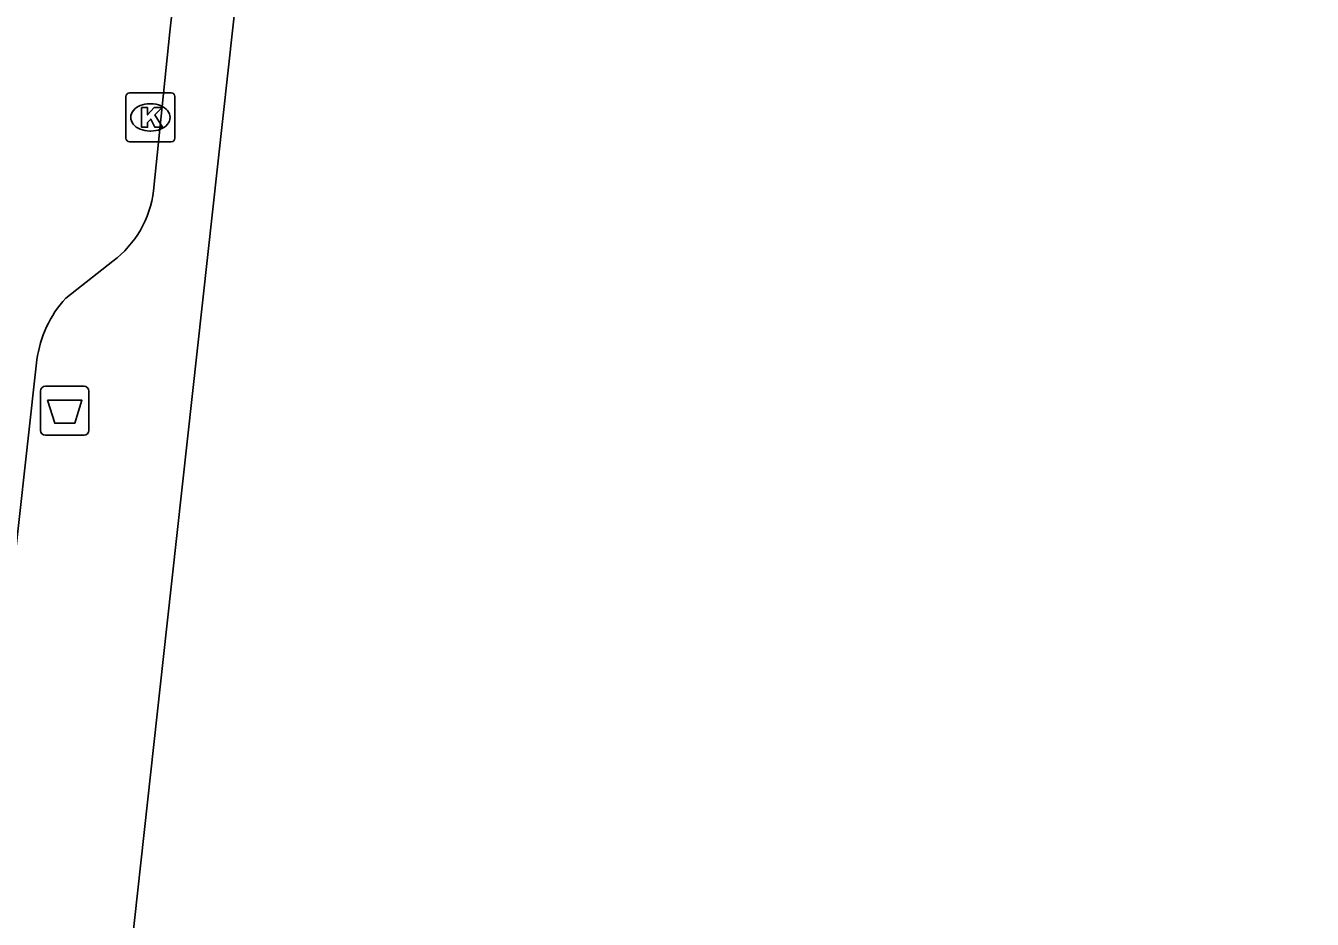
# Model space of a CAD drawing. Extents: x 161928 to 163055, y 386475 to 387428.
# Drawn here: x 162391.48 to 162417.75, y 386769.78 to 386788.02 of the extents above; entities that cross this region are included whole.
import ezdxf

# ---------------------------------------------------------------- set-up
doc = ezdxf.new("R2010")
doc.units = 0
for name, color, linetype in [('IMGEO_Afvalbak', 7, 'Continuous'), ('IMGEO_Kolk', 7, 'Continuous'), ('IMGEO_Pand', 7, 'Continuous'), ('IMGEO_Rijbaan_lokaal_open', 7, 'Continuous')]:
    doc.layers.add(name, color=color, linetype=linetype)

msp = doc.modelspace()

# ---------------------------------------------------------------- linework, layer by layer
at = {"layer": 'IMGEO_Afvalbak'}
for p, q in [((162391.88, 386780.661), (162392.67, 386780.661)), ((162392.67, 386780.661), (162391.88, 386780.661)), ((162391.78, 386779.761), (162391.78, 386780.561)), ((162391.78, 386780.561), (162391.78, 386779.761)), ((162392.77, 386780.561), (162392.77, 386779.761)), ((162392.77, 386779.761), (162392.77, 386780.561)), ((162392.67, 386779.661), (162391.88, 386779.661)), ((162391.88, 386779.661), (162392.67, 386779.661))]:
    msp.add_line(p, q, dxfattribs=at)
msp.add_lwpolyline([(162391.923, 386780.375), (162392.627, 386780.375), (162392.478, 386779.905), (162392.072, 386779.905), (162391.923, 386780.375)], dxfattribs=at)
for centre, start, end in [((162391.88, 386780.561), 90, 180), ((162391.88, 386780.561), 90, 180), ((162392.67, 386780.561), 0, 90), ((162392.67, 386780.561), 360, 90), ((162391.88, 386779.761), 180, 270), ((162391.88, 386779.761), 180, 270), ((162392.67, 386779.761), 270, 0), ((162392.67, 386779.761), 270, 0)]:
    msp.add_arc(centre, 0.1, start, end, dxfattribs=at)
at = {"layer": 'IMGEO_Kolk'}
for p, q in [((162393.524, 386785.725), (162393.524, 386786.577)), ((162393.599, 386786.651), (162394.451, 386786.651)), ((162394.525, 386786.577), (162394.525, 386785.725)), ((162394.012, 386786.431), (162394.037, 386786.431)), ((162394.451, 386785.651), (162393.599, 386785.651)), ((162394.035, 386785.871), (162394.01, 386785.871))]:
    msp.add_line(p, q, dxfattribs=at)
for points in [[(162393.524, 386785.725), (162393.524, 386786.577)], [(162393.599, 386786.651), (162394.451, 386786.651)], [(162394.525, 386786.577), (162394.525, 386785.725)], [(162393.845, 386786.351), (162393.968, 386786.351), (162393.968, 386786.2), (162394.098, 386786.351), (162394.262, 386786.351), (162394.116, 386786.2), (162394.269, 386785.951), (162394.117, 386785.951), (162394.032, 386786.115), (162393.968, 386786.048), (162393.968, 386785.951), (162393.845, 386785.951), (162393.845, 386786.351)], [(162394.451, 386785.651), (162393.599, 386785.651)]]:
    msp.add_lwpolyline(points, dxfattribs=at)
for centre, start, end in [((162393.601, 386786.575), 91.552, 178.448), ((162393.601, 386786.575), 91.552, 178.448), ((162394.449, 386786.575), 1.552, 88.448), ((162394.449, 386786.575), 1.552, 88.448), ((162393.601, 386785.727), 181.552, 268.448), ((162393.601, 386785.727), 181.552, 268.448), ((162394.449, 386785.727), 271.552, 358.448), ((162394.449, 386785.727), 271.552, 358.448)]:
    msp.add_arc(centre, 0.0765, start, end, dxfattribs=at)
for centre, major_axis, ratio, start_param, end_param in [((162394.011, 386786.151), (-0.387, 0.002), 0.722429, 4.712389, 7.853982), ((162394.036, 386786.151), (-0.39, 0.002), 0.717154, 1.570796, 4.712389)]:
    msp.add_ellipse(centre, major_axis=major_axis, ratio=ratio, start_param=start_param, end_param=end_param, dxfattribs=at)
at = {"layer": 'IMGEO_Pand'}
msp.add_lwpolyline([(162444.943, 386759.093), (162393.168, 386764.919), (162394.363, 386775.766), (162398.627, 386814.456), (162428.397, 386811.07), (162429.101, 386817.257)], dxfattribs=at)
at = {"layer": 'IMGEO_Rijbaan_lokaal_open'}
for points in [[(162428.297, 386820.095), (162427.417, 386812.392), (162397.559, 386815.714), (162394.424, 386787.899), (162394.088, 386784.654)], [(162393.259, 386783.215), (162392.294, 386782.458)], [(162391.707, 386781.199), (162390.717, 386772.343)]]:
    msp.add_lwpolyline(points, dxfattribs=at)
for centre, radius, start, end in [((162391.98, 386784.91), 2.123, 307.0295, 353.0785), ((162394.001, 386780.896), 2.314, 137.5377, 172.4684)]:
    msp.add_arc(centre, radius, start, end, dxfattribs=at)

doc.saveas('drawing.dxf')
